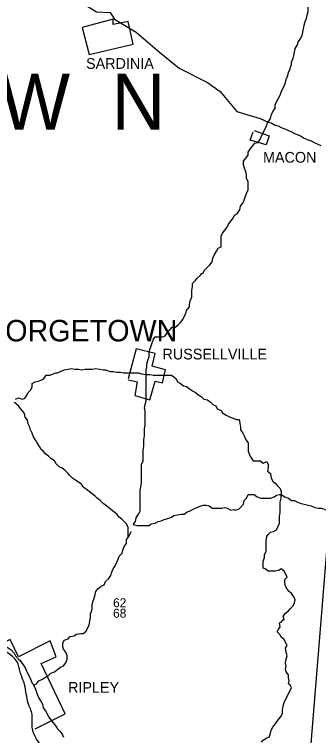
# Model space of a CAD drawing. Extents: x 0 to 34, y 0 to 22.
# Drawn here: x 3.016 to 3.569, y 16.334 to 17.643 of the extents above; entities that cross this region are included whole.
import ezdxf

# ---------------------------------------------------------------- set-up
doc = ezdxf.new("R2010")
doc.units = 0
doc.layers.add('Default', color=7, linetype='Continuous')
doc.layers.add('TR_Turning_Path1', color=7, linetype='Continuous')

msp = doc.modelspace()

# ---------------------------------------------------------------- linework, layer by layer
at = {"layer": 'Default'}
for points in [[(3.1009, 17.6875), (3.1213, 17.6725), (3.1404, 17.663), (3.165, 17.648), (3.1895, 17.6466), (3.1977, 17.6344), (3.2372, 17.6112), (3.2795, 17.5744), (3.3149, 17.5458), (3.3668, 17.5198), (3.3899, 17.5035), (3.4199, 17.4667), (3.4622, 17.4544), (3.4772, 17.4476)], [(3.5195, 17.5512), (3.5195, 17.5567), (3.5222, 17.5635), (3.5235, 17.5689), (3.5249, 17.5744), (3.5263, 17.5812), (3.5304, 17.588), (3.5317, 17.5935), (3.5358, 17.5989), (3.5385, 17.6057), (3.5399, 17.6112), (3.5413, 17.6166), (3.5426, 17.6235), (3.544, 17.6303), (3.5467, 17.6357), (3.5481, 17.6426), (3.5494, 17.648), (3.5494, 17.6548), (3.5508, 17.6603), (3.5508, 17.6671), (3.5535, 17.6739), (3.5549, 17.6807), (3.5549, 17.6848)], [(3.6694, 17.6794), (3.6422, 17.3685), (3.589, 16.7427), (3.5413, 16.1551), (3.5317, 15.9819), (3.5304, 15.9587)], [(3.2222, 17.6303), (3.195, 17.6248), (3.195, 17.6344), (3.1391, 17.6194), (3.1513, 17.5703), (3.2318, 17.5894), (3.2222, 17.6303)], [(3.4772, 17.4476), (3.4813, 17.4544), (3.4826, 17.4599), (3.4854, 17.4667), (3.4895, 17.4721), (3.4895, 17.4789), (3.4922, 17.4844), (3.4949, 17.4898), (3.499, 17.4967), (3.5004, 17.5021), (3.5031, 17.5076), (3.5058, 17.513), (3.5085, 17.5198), (3.5099, 17.5253), (3.5126, 17.5321), (3.514, 17.5376), (3.5167, 17.5444), (3.5181, 17.5498), (3.5195, 17.5512)], [(3.4404, 17.3262), (3.4404, 17.3331), (3.4404, 17.3399), (3.4376, 17.3453), (3.4376, 17.3521), (3.4363, 17.3576), (3.4336, 17.3658), (3.4322, 17.3699), (3.4322, 17.3767), (3.4363, 17.3821), (3.4404, 17.3876), (3.4404, 17.393), (3.4445, 17.3985), (3.4486, 17.404), (3.4526, 17.4094), (3.4581, 17.4108), (3.4622, 17.4162), (3.4649, 17.423), (3.4676, 17.4285), (3.4704, 17.4339), (3.4731, 17.4394), (3.4758, 17.4462), (3.4758, 17.4476), (3.4772, 17.4476)], [(3.4772, 17.4476), (3.4826, 17.4462), (3.4895, 17.4421), (3.4949, 17.4408), (3.5004, 17.438), (3.5072, 17.4353), (3.514, 17.4326), (3.5195, 17.4299), (3.5249, 17.4271), (3.5317, 17.4244), (3.5358, 17.423), (3.5413, 17.419), (3.5481, 17.4162), (3.5549, 17.4135), (3.5604, 17.4108), (3.5658, 17.408), (3.5726, 17.4053)], [(3.4513, 17.4326), (3.4786, 17.423), (3.4731, 17.4067), (3.4445, 17.4149), (3.4499, 17.4299)], [(3.3586, 17.1735), (3.3613, 17.179), (3.3668, 17.1844), (3.3708, 17.1885), (3.3749, 17.194), (3.3763, 17.2008), (3.379, 17.2063), (3.3831, 17.2131), (3.3858, 17.2185), (3.3913, 17.2213), (3.3913, 17.2267), (3.3913, 17.2335), (3.3913, 17.2403), (3.394, 17.2458), (3.3981, 17.2513), (3.4022, 17.2567), (3.4049, 17.2622), (3.409, 17.2676), (3.4131, 17.2731), (3.4158, 17.2785), (3.4213, 17.2826), (3.4254, 17.2881), (3.4267, 17.2949), (3.4308, 17.3003), (3.4336, 17.3058), (3.4349, 17.3112), (3.4376, 17.3181), (3.4404, 17.3249), (3.4404, 17.3262), (3.4404, 17.3262)], [(3.2931, 17.0672), (3.2986, 17.0713), (3.3027, 17.0754), (3.3081, 17.0754), (3.3136, 17.0795), (3.3177, 17.0836), (3.3218, 17.089), (3.3245, 17.0945), (3.3272, 17.0999), (3.3286, 17.1054), (3.334, 17.1122), (3.334, 17.1163), (3.3354, 17.1231), (3.3381, 17.1299), (3.3381, 17.1354), (3.3381, 17.1422), (3.3395, 17.149), (3.3395, 17.1544), (3.3449, 17.1599), (3.3477, 17.164), (3.3531, 17.1694), (3.3572, 17.1735), (3.3586, 17.1735)], [(3.255, 16.9895), (3.255, 16.9977), (3.2563, 17.0031), (3.2563, 17.0086), (3.259, 17.0167), (3.2604, 17.0222), (3.2604, 17.029), (3.2618, 17.0345), (3.2645, 17.0413), (3.2659, 17.0467), (3.2686, 17.0536), (3.2713, 17.0576), (3.2781, 17.0576), (3.2849, 17.0576), (3.289, 17.059), (3.2931, 17.0645), (3.2931, 17.0658), (3.2931, 17.0672)], [(3.2222, 16.9799), (3.2386, 16.9758), (3.2345, 16.9513), (3.2618, 16.9431), (3.2713, 16.9772), (3.2849, 16.9745), (3.2904, 16.9977), (3.2659, 17.0045), (3.2713, 17.0277), (3.2372, 17.0358), (3.2222, 16.9813)], [(3.0941, 16.9922), (3.0995, 16.9949), (3.1063, 16.9977), (3.1132, 16.999), (3.1186, 17.0004), (3.1254, 16.999), (3.1322, 16.999), (3.1377, 16.9977), (3.1445, 16.999), (3.1513, 16.999), (3.1568, 16.999), (3.1636, 17.0004), (3.1704, 16.999), (3.1772, 16.9977), (3.1813, 16.9977), (3.1895, 16.9949), (3.195, 16.9949), (3.2018, 16.9936), (3.2086, 16.9936), (3.214, 16.9922), (3.2222, 16.9922), (3.2277, 16.9922), (3.2345, 16.9922), (3.2413, 16.9922), (3.2468, 16.9908), (3.255, 16.9895), (3.255, 16.9895)], [(3.0941, 16.9922), (3.0995, 16.9949), (3.1063, 16.9977), (3.1132, 16.999), (3.1186, 17.0004), (3.1254, 16.999), (3.1322, 16.999), (3.1377, 16.9977), (3.1445, 16.999), (3.1513, 16.999), (3.1568, 16.999), (3.1636, 17.0004), (3.1704, 16.999), (3.1772, 16.9977), (3.1813, 16.9977), (3.1895, 16.9949), (3.195, 16.9949), (3.2018, 16.9936), (3.2086, 16.9936), (3.214, 16.9922), (3.2222, 16.9922), (3.2277, 16.9922), (3.2345, 16.9922), (3.2413, 16.9922), (3.2468, 16.9908), (3.255, 16.9895), (3.255, 16.9895)], [(3.0177, 16.9445), (3.0232, 16.9472), (3.03, 16.9445), (3.0341, 16.9458), (3.0382, 16.9513), (3.0409, 16.9568), (3.045, 16.9608), (3.0477, 16.9663), (3.0477, 16.9731), (3.0532, 16.9758), (3.0586, 16.9772), (3.0654, 16.9799), (3.0695, 16.9827), (3.0736, 16.9881), (3.0804, 16.9881), (3.0859, 16.9908), (3.0913, 16.9922), (3.0941, 16.9922)], [(3.0177, 16.9445), (3.0232, 16.9472), (3.03, 16.9445), (3.0341, 16.9458), (3.0382, 16.9513), (3.0409, 16.9568), (3.045, 16.9608), (3.0477, 16.9663), (3.0477, 16.9731), (3.0532, 16.9758), (3.0586, 16.9772), (3.0654, 16.9799), (3.0695, 16.9827), (3.0736, 16.9881), (3.0804, 16.9881), (3.0859, 16.9908), (3.0913, 16.9922), (3.0941, 16.9922)], [(3.2318, 16.7168), (3.2359, 16.7222), (3.2372, 16.7291), (3.2413, 16.7359), (3.244, 16.7413), (3.244, 16.7468), (3.244, 16.7536), (3.244, 16.7604), (3.244, 16.7672), (3.244, 16.7727), (3.244, 16.7795), (3.2454, 16.785), (3.2468, 16.7931), (3.2468, 16.8), (3.2468, 16.8054), (3.2468, 16.8122), (3.2468, 16.8204), (3.2468, 16.8259), (3.2495, 16.8327), (3.2495, 16.8381), (3.2495, 16.845), (3.2495, 16.8518), (3.2509, 16.8586), (3.2509, 16.8654), (3.2509, 16.8709), (3.2522, 16.8777), (3.2522, 16.8831), (3.2522, 16.8913), (3.2536, 16.8968), (3.2536, 16.9049), (3.2536, 16.9104), (3.2536, 16.9158), (3.2536, 16.924), (3.2522, 16.9281), (3.2536, 16.9349), (3.255, 16.9418), (3.255, 16.9486), (3.255, 16.9554), (3.255, 16.9608), (3.255, 16.9677), (3.255, 16.9745), (3.255, 16.9813), (3.255, 16.9881), (3.255, 16.9895)], [(3.255, 16.9895), (3.2618, 16.9895), (3.2686, 16.9881), (3.274, 16.9881), (3.2795, 16.9881), (3.2877, 16.9881), (3.2931, 16.9881), (3.3013, 16.9881), (3.3054, 16.9854), (3.3095, 16.9813), (3.3122, 16.9758), (3.3177, 16.9731), (3.3231, 16.969), (3.3286, 16.9677), (3.334, 16.9636), (3.3395, 16.9595), (3.3449, 16.9568), (3.3504, 16.9527), (3.3558, 16.9486), (3.3599, 16.9445), (3.3668, 16.9431), (3.3722, 16.939), (3.3763, 16.9349), (3.3817, 16.9322), (3.3845, 16.9268), (3.3845, 16.9268)], [(3.1132, 16.8095), (3.1077, 16.815), (3.1022, 16.819), (3.0968, 16.8218), (3.0913, 16.8272), (3.0886, 16.8327), (3.0818, 16.8368), (3.0777, 16.8409), (3.0723, 16.845), (3.0682, 16.8504), (3.0641, 16.8531), (3.0613, 16.8586), (3.0573, 16.8654), (3.0545, 16.8695), (3.0504, 16.8763), (3.0477, 16.8831), (3.045, 16.8886), (3.0436, 16.894), (3.0409, 16.8995), (3.0395, 16.9063), (3.0354, 16.9118), (3.0341, 16.9186), (3.03, 16.924), (3.0259, 16.9281), (3.0232, 16.9322), (3.0164, 16.9377), (3.015, 16.939)], [(3.3845, 16.9268), (3.3913, 16.924), (3.394, 16.9199), (3.4008, 16.9158), (3.4077, 16.9118), (3.4117, 16.9104), (3.4186, 16.9077), (3.424, 16.9077), (3.4254, 16.9009), (3.4267, 16.894), (3.4267, 16.8886), (3.4308, 16.8831), (3.4336, 16.8777), (3.4363, 16.8709), (3.4404, 16.8654), (3.4404, 16.8586), (3.4404, 16.8572)], [(3.4404, 16.8572), (3.4404, 16.8504), (3.4431, 16.8436), (3.4458, 16.8381), (3.4499, 16.8327), (3.4567, 16.8327), (3.4622, 16.8327), (3.4676, 16.8286), (3.4745, 16.8313), (3.4772, 16.8259), (3.4772, 16.8204), (3.4758, 16.8136), (3.4813, 16.8095), (3.4826, 16.8013), (3.4854, 16.7959), (3.4895, 16.7918), (3.4935, 16.7877), (3.499, 16.7822), (3.5004, 16.7768), (3.5004, 16.7727)], [(3.2222, 16.6936), (3.2222, 16.6991), (3.2222, 16.7045), (3.2222, 16.7113), (3.2195, 16.7182), (3.2154, 16.7222), (3.2113, 16.7263), (3.2059, 16.7304), (3.2018, 16.7359), (3.1963, 16.74), (3.1909, 16.7441), (3.1868, 16.7481), (3.1813, 16.7522), (3.1772, 16.755), (3.1718, 16.7604), (3.1663, 16.7645), (3.1622, 16.7686), (3.1568, 16.7727), (3.1513, 16.7768), (3.1459, 16.7809), (3.1404, 16.785), (3.1377, 16.7904), (3.1309, 16.7945), (3.1268, 16.7972), (3.1213, 16.8013), (3.1159, 16.8068), (3.1132, 16.8095), (3.1132, 16.8095)], [(3.4172, 16.7427), (3.424, 16.7454), (3.4267, 16.7481), (3.4322, 16.7536), (3.4336, 16.7604), (3.4376, 16.7645), (3.4404, 16.7713), (3.4458, 16.7713), (3.4513, 16.7713), (3.4567, 16.7672), (3.4636, 16.7645), (3.4676, 16.7645), (3.4758, 16.7645), (3.4813, 16.7645), (3.4881, 16.7672), (3.4922, 16.77), (3.4976, 16.7713), (3.5004, 16.7713)], [(3.4676, 16.6377), (3.4676, 16.6445), (3.4676, 16.65), (3.4704, 16.6568), (3.4704, 16.6623), (3.4731, 16.6677), (3.4731, 16.6745), (3.4731, 16.6813), (3.4731, 16.6868), (3.4745, 16.695), (3.4772, 16.6991), (3.4813, 16.7032), (3.4867, 16.7045), (3.4922, 16.7072), (3.4949, 16.7141), (3.4976, 16.7195), (3.4976, 16.7263), (3.4976, 16.7318), (3.499, 16.7386), (3.499, 16.7441), (3.499, 16.7522), (3.499, 16.7577), (3.5004, 16.7645), (3.5004, 16.77), (3.5004, 16.7713), (3.5004, 16.7713)], [(3.5004, 16.7713), (3.5072, 16.7672), (3.514, 16.7645), (3.5195, 16.7604), (3.5249, 16.7604), (3.5304, 16.7577), (3.5372, 16.755), (3.5426, 16.7536), (3.5494, 16.7522), (3.5549, 16.7509), (3.5617, 16.7481), (3.5685, 16.7468), (3.574, 16.7468), (3.5808, 16.7441), (3.5876, 16.7427), (3.589, 16.7427)], [(3.334, 16.7413), (3.3395, 16.7441), (3.3449, 16.7468), (3.3518, 16.7495), (3.3586, 16.7522), (3.364, 16.7522), (3.3695, 16.7509), (3.3749, 16.7468), (3.3817, 16.7468), (3.3858, 16.7468), (3.3927, 16.7468), (3.3981, 16.7481), (3.4022, 16.7468), (3.409, 16.7427), (3.4145, 16.7441), (3.4172, 16.7427), (3.4172, 16.7427)], [(3.2318, 16.7168), (3.2386, 16.7154), (3.2468, 16.7154), (3.2522, 16.7154), (3.2604, 16.7154), (3.2645, 16.7182), (3.2713, 16.7195), (3.2768, 16.7222), (3.2822, 16.7236), (3.2877, 16.7263), (3.2945, 16.7277), (3.3013, 16.7304), (3.3054, 16.7332), (3.3122, 16.7345), (3.319, 16.7359), (3.3245, 16.7359), (3.3299, 16.74), (3.334, 16.7413), (3.334, 16.7413)], [(3.2222, 16.6936), (3.225, 16.6977), (3.2277, 16.7045), (3.2277, 16.7045)], [(3.1554, 16.5573), (3.1568, 16.5641), (3.1568, 16.5709), (3.1581, 16.5764), (3.1609, 16.5832), (3.1622, 16.59), (3.1636, 16.5954), (3.1677, 16.6009), (3.1731, 16.605), (3.1786, 16.6077), (3.1813, 16.6132), (3.1868, 16.6186), (3.1909, 16.6241), (3.1922, 16.6295), (3.195, 16.6363), (3.199, 16.6418), (3.2018, 16.6486), (3.2045, 16.6541), (3.2059, 16.6595), (3.2113, 16.665), (3.2127, 16.6704), (3.2154, 16.6773), (3.2195, 16.6827), (3.2195, 16.6895), (3.2222, 16.6936)], [(3.1554, 16.5573), (3.1568, 16.5641), (3.1568, 16.5709), (3.1581, 16.5764), (3.1609, 16.5832), (3.1622, 16.59), (3.1636, 16.5954), (3.1677, 16.6009), (3.1731, 16.605), (3.1786, 16.6077), (3.1813, 16.6132), (3.1868, 16.6186), (3.1909, 16.6241), (3.1922, 16.6295), (3.195, 16.6363), (3.199, 16.6418), (3.2018, 16.6486), (3.2045, 16.6541), (3.2059, 16.6595), (3.2113, 16.665), (3.2127, 16.6704), (3.2154, 16.6773), (3.2195, 16.6827), (3.2195, 16.6895), (3.2222, 16.6936)], [(3.5058, 16.5436), (3.5045, 16.5505), (3.5085, 16.5559), (3.514, 16.56), (3.5167, 16.5641), (3.5222, 16.5695), (3.5249, 16.575), (3.5263, 16.5804), (3.5235, 16.5859), (3.5195, 16.5914), (3.5154, 16.5954), (3.5113, 16.5995), (3.5085, 16.605), (3.5072, 16.6118), (3.5072, 16.6173), (3.5113, 16.6214), (3.5099, 16.6254), (3.5058, 16.6323), (3.5004, 16.6363), (3.4963, 16.6336), (3.4895, 16.6323), (3.484, 16.6323), (3.4772, 16.6323), (3.4717, 16.6363), (3.4676, 16.6377)], [(3.1118, 16.4782), (3.1091, 16.485), (3.105, 16.4905), (3.1036, 16.4946), (3.1036, 16.5014), (3.1063, 16.5068), (3.1132, 16.5096), (3.1172, 16.5136), (3.1241, 16.515), (3.1282, 16.5177), (3.1363, 16.5191), (3.1404, 16.5191), (3.1459, 16.5232), (3.1486, 16.5286), (3.1513, 16.5341), (3.1527, 16.5423), (3.1541, 16.5477), (3.1541, 16.5559), (3.1554, 16.5573), (3.1554, 16.5573)], [(3.1118, 16.4782), (3.1091, 16.485), (3.105, 16.4905), (3.1036, 16.4946), (3.1036, 16.5014), (3.1063, 16.5068), (3.1132, 16.5096), (3.1172, 16.5136), (3.1241, 16.515), (3.1282, 16.5177), (3.1363, 16.5191), (3.1404, 16.5191), (3.1459, 16.5232), (3.1486, 16.5286), (3.1513, 16.5341), (3.1527, 16.5423), (3.1541, 16.5477), (3.1541, 16.5559), (3.1554, 16.5573), (3.1554, 16.5573)], [(3.514, 16.4277), (3.5154, 16.4332), (3.514, 16.4387), (3.514, 16.4441), (3.5099, 16.4496), (3.5085, 16.4537), (3.5099, 16.4605), (3.5085, 16.4659), (3.5099, 16.4727), (3.5113, 16.4782), (3.5099, 16.485), (3.5085, 16.4932), (3.5113, 16.4973), (3.5085, 16.5027), (3.5058, 16.5082), (3.5004, 16.5123), (3.499, 16.5164), (3.4935, 16.5218), (3.4949, 16.5259), (3.499, 16.5314), (3.4976, 16.5382), (3.5004, 16.5395), (3.5045, 16.5436), (3.5045, 16.5436), (3.5058, 16.5436)], [(2.9059, 16.5395), (2.9114, 16.5395), (2.9182, 16.5355), (2.925, 16.5327), (2.9305, 16.5314), (2.9359, 16.5273), (2.9427, 16.5259), (2.9495, 16.5245), (2.9536, 16.5218), (2.9605, 16.5177), (2.9659, 16.515), (2.9714, 16.5109), (2.9768, 16.5096), (2.9823, 16.5055), (2.9877, 16.5014), (2.9932, 16.5), (2.9986, 16.4959), (3.0041, 16.4932), (3.0095, 16.4891), (3.015, 16.4836), (3.0177, 16.4782)], [(3.0532, 16.3459), (3.1077, 16.3732), (3.0641, 16.4646), (3.0913, 16.4768), (3.0804, 16.5055), (3.0232, 16.4768), (3.0082, 16.5082), (2.9836, 16.4959)], [(3.0177, 16.4782), (3.0232, 16.4727), (3.0259, 16.47), (3.03, 16.4646), (3.0341, 16.4591), (3.0368, 16.4523), (3.0395, 16.4468), (3.0423, 16.4414), (3.045, 16.4359), (3.0477, 16.4291), (3.0504, 16.4264), (3.0504, 16.425)], [(3.0504, 16.425), (3.0559, 16.4277), (3.06, 16.4332), (3.0668, 16.4359), (3.0723, 16.44), (3.0777, 16.4427), (3.0818, 16.4468), (3.0886, 16.4496), (3.0941, 16.4537), (3.0995, 16.4577), (3.105, 16.4605), (3.1091, 16.4659), (3.1118, 16.4727), (3.1118, 16.4768), (3.1118, 16.4782)], [(3.0504, 16.425), (3.0559, 16.4277), (3.06, 16.4332), (3.0668, 16.4359), (3.0723, 16.44), (3.0777, 16.4427), (3.0818, 16.4468), (3.0886, 16.4496), (3.0941, 16.4537), (3.0995, 16.4577), (3.105, 16.4605), (3.1091, 16.4659), (3.1118, 16.4727), (3.1118, 16.4768), (3.1118, 16.4782)], [(3.0504, 16.425), (3.0532, 16.4196), (3.0559, 16.4127), (3.0573, 16.4087), (3.06, 16.4018), (3.0641, 16.395), (3.0668, 16.3909), (3.0682, 16.3841), (3.0723, 16.3787), (3.075, 16.3732), (3.0777, 16.3678), (3.0818, 16.3623), (3.0859, 16.3568), (3.09, 16.3528), (3.0941, 16.3459), (3.0982, 16.3418), (3.1022, 16.3364), (3.105, 16.3309)], [(3.4649, 16.3214), (3.4676, 16.3255), (3.4745, 16.3296), (3.4786, 16.3309), (3.4813, 16.3378), (3.4826, 16.3432), (3.4854, 16.3487), (3.4895, 16.3541), (3.4922, 16.3582), (3.4963, 16.3637), (3.5004, 16.3691), (3.5031, 16.3746), (3.5031, 16.38), (3.5045, 16.3868), (3.5058, 16.3937), (3.5085, 16.3991), (3.5113, 16.4046), (3.514, 16.41), (3.5167, 16.4155), (3.5195, 16.4209), (3.5167, 16.425), (3.514, 16.4277)]]:
    msp.add_lwpolyline(points, dxfattribs=at)
msp.add_spline([(3.5304, 15.9587), (3.5099, 15.9587), (3.5031, 15.9669), (3.4895, 15.9696), (3.484, 15.9792), (3.4758, 15.986), (3.4622, 15.986), (3.4404, 15.9942), (3.4186, 15.9915), (3.3858, 15.9983), (3.3572, 16.0078), (3.3299, 16.0119), (3.3136, 16.0187), (3.2999, 16.0283), (3.2931, 16.0405), (3.2795, 16.0637), (3.2781, 16.0896), (3.274, 16.1169), (3.2672, 16.1387), (3.2645, 16.1701), (3.2577, 16.2041), (3.2468, 16.2246), (3.2304, 16.2396), (3.2113, 16.2532), (3.195, 16.26), (3.1704, 16.2682), (3.1404, 16.271), (3.1172, 16.2791), (3.1036, 16.2887), (3.0845, 16.3023), (3.0682, 16.3132), (3.0545, 16.3296), (3.0477, 16.3514), (3.0477, 16.3718), (3.0409, 16.3923), (3.0341, 16.4264), (3.0259, 16.4496), (3.0204, 16.4673), (3.0014, 16.485), (2.9795, 16.4986), (2.9495, 16.5164), (2.925, 16.5259), (2.9005, 16.5382), (2.8814, 16.545), (2.8582, 16.5477), (2.8255, 16.5518), (2.7968, 16.5586), (2.7696, 16.5614), (2.7478, 16.5668), (2.7314, 16.5804), (2.7137, 16.6009), (2.6973, 16.6173), (2.6646, 16.6323), (2.6305, 16.6377), (2.5937, 16.6432), (2.5514, 16.6363), (2.5296, 16.6241), (2.5023, 16.6159), (2.4614, 16.6077), (2.4369, 16.6009), (2.4096, 16.5873), (2.3769, 16.5804), (2.3483, 16.575), (2.3278, 16.5682), (2.3074, 16.5723)], degree=3, dxfattribs=at)

# ---------------------------------------------------------------- texts
for s, height, p in [('SARDINIA', 0.0195, (3.1459, 17.5444)), ('MACON', 0.0195, (3.4676, 17.374)), ('GEORGETOWN', 0.039, (2.9236, 17.0495)), ('RUSSELLVILLE', 0.019502, (3.2849, 17.0167)), ('62', 0.01625, (3.195, 16.5668)), ('68', 0.01625, (3.195, 16.5477)), ('RIPLEY', 0.0195, (3.1132, 16.4114))]:
    msp.add_text(s, height=height, dxfattribs=at).set_placement(p)
at = {"layer": 'TR_Turning_Path1'}
msp.add_text('B  R  O  W  N', height=0.101489, dxfattribs=at).set_placement((2.4683, 17.4339))

doc.saveas('drawing.dxf')
